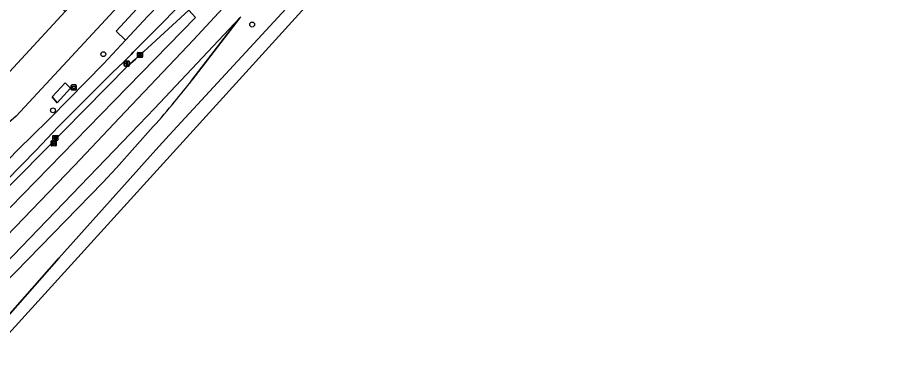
# Model space of a CAD drawing. Extents: x 159039 to 160102, y 381214 to 382524.
# Drawn here: x 159881 to 160054.2, y 381915.7 to 381984.8 of the extents above; entities that cross this region are included whole.
import ezdxf

# ---------------------------------------------------------------- set-up
doc = ezdxf.new("R2010")
doc.units = 0
for name, color, linetype in [('IMGEO_Afvalbak', 7, 'Continuous'), ('IMGEO_Berm_groen', 7, 'Continuous'), ('IMGEO_Berm_open', 7, 'Continuous'), ('IMGEO_Boom', 7, 'Continuous'), ('IMGEO_Fietspad_gesloten', 7, 'Continuous'), ('IMGEO_Groenvoorziening', 7, 'Continuous'), ('IMGEO_Kolk', 7, 'Continuous'), ('IMGEO_Lichtmast', 7, 'Continuous'), ('IMGEO_OVBaan_gesloten', 7, 'Continuous'), ('IMGEO_Pand', 7, 'Continuous'), ('IMGEO_Rijbaan_regionaal_gesloten', 7, 'Continuous'), ('IMGEO_Rioolput', 7, 'Continuous'), ('IMGEO_Voetpad_gesloten', 7, 'Continuous'), ('IMGEO_Voetpad_open', 7, 'Continuous')]:
    doc.layers.add(name, color=color, linetype=linetype)

msp = doc.modelspace()

# ---------------------------------------------------------------- linework, layer by layer
at = {"layer": 'IMGEO_Afvalbak'}
for p, q in [((159891.76, 381970.4), (159891.76, 381971.2)), ((159891.76, 381971.2), (159891.76, 381970.4)), ((159891.86, 381971.3), (159892.65, 381971.3)), ((159892.65, 381971.3), (159891.86, 381971.3)), ((159892.65, 381970.3), (159891.86, 381970.3)), ((159891.86, 381970.3), (159892.65, 381970.3)), ((159892.75, 381971.2), (159892.75, 381970.4)), ((159892.75, 381970.4), (159892.75, 381971.2))]:
    msp.add_line(p, q, dxfattribs=at)
msp.add_lwpolyline([(159891.9, 381971.01), (159892.61, 381971.01), (159892.46, 381970.54), (159892.05, 381970.54), (159891.9, 381971.01)], dxfattribs=at)
for centre, start, end in [((159891.86, 381971.2), 90, 180), ((159891.86, 381971.2), 90, 180), ((159891.86, 381970.4), 180, 270), ((159891.86, 381970.4), 180, 270), ((159892.65, 381971.2), 0, 90), ((159892.65, 381971.2), 360, 90), ((159892.65, 381970.4), 270, 0), ((159892.65, 381970.4), 270, 0)]:
    msp.add_arc(centre, 0.1, start, end, dxfattribs=at)
at = {"layer": 'IMGEO_Berm_groen'}
for points in [[(159872.23, 381917.29), (159889.26, 381936.65), (159908.64, 381958.35), (159911.31, 381961.24), (160037.04, 382097.49), (160041.89, 382102.52)], [(159990.03, 382078.41), (159950.77, 382036.14), (159933.77, 382017.91), (159919.34, 382002.23), (159917.28, 382000), (159900.73, 381982.05), (159902.58, 381980.24), (159907.09, 381985.09), (159918, 381996.38), (159953.37, 382034.52)], [(159980.23, 382059.42), (159955.48, 382032.38), (159920.98, 381995.1), (159909.83, 381983.54), (159907.16, 381980.87), (159904.56, 381978.26), (159904.16, 381977.84), (159903.77, 381977.41), (159902.25, 381975.96), (159903.09, 381975.1), (159904.59, 381976.49), (159915.27, 381986.29), (159923.52, 381993.91)], [(159925.65, 381984.95), (159925.48, 381984.72), (159915.86, 381972.24)], [(159908.15, 381962.96), (159900.82, 381954.75), (159898.08, 381951.78), (159868.07, 381921.06)]]:
    msp.add_lwpolyline(points, dxfattribs=at)
for centre, radius, start, end in [((159768.59, 382086.88), 186.64, 320.4136, 322.1007), ((159766, 382089.04), 190.01, 318.4324, 320.4124)]:
    msp.add_arc(centre, radius, start, end, dxfattribs=at)
at = {"layer": 'IMGEO_Berm_open'}
for points in [[(159903.09, 381975.1), (159902.25, 381975.96), (159899.91, 381973.73), (159889.15, 381962.89), (159884.77, 381958.26), (159857.89, 381930.86), (159857.8, 381930.77)], [(159858.67, 381930), (159877.23, 381948.93), (159903.09, 381975.1)]]:
    msp.add_lwpolyline(points, dxfattribs=at)
at = {"layer": 'IMGEO_Boom'}
for centre in [(159927.93, 381983.38), (159898.18, 381977.45), (159888.11, 381966.22)]:
    msp.add_circle(centre, 0.489, dxfattribs=at)
at = {"layer": 'IMGEO_Fietspad_gesloten'}
for points in [[(160031.18, 382122.76), (159998.12, 382086.85), (159997.11, 382086.01), (159989.67, 382076.05), (159983.09, 382067.55), (159979.99, 382063.83), (159976.52, 382059.95), (159953.37, 382034.52), (159918, 381996.38), (159907.09, 381985.09), (159902.58, 381980.24), (159898.25, 381975.59), (159887.59, 381964.74), (159883.55, 381960.71), (159881.67, 381958.93), (159861.37, 381938.18), (159856.48, 381933.23)], [(159884.77, 381958.26), (159889.15, 381962.89), (159899.91, 381973.73), (159902.25, 381975.96), (159903.77, 381977.41), (159904.16, 381977.84), (159904.56, 381978.26), (159907.16, 381980.87), (159909.83, 381983.54), (159920.98, 381995.1), (159955.48, 382032.38), (159980.23, 382059.42)], [(159854.83, 381927.53), (159857.8, 381930.77), (159857.89, 381930.86), (159884.77, 381958.26)]]:
    msp.add_lwpolyline(points, dxfattribs=at)
at = {"layer": 'IMGEO_Groenvoorziening'}
for points in [[(159921.05, 382058.67), (159916.91, 382051.81), (159924.82, 382044.47), (159926, 382045.8), (159928.92, 382043.14), (159930.52, 382044.87), (159938.29, 382037.7), (159926.36, 382024.77), (159914.42, 382011.84), (159903.49, 382000), (159902.48, 381998.91), (159890.54, 381985.98), (159878.6, 381973.05), (159870.84, 381980.21)], [(159880.76, 381965.04), (159913.05, 382000), (159945.92, 382035.58)]]:
    msp.add_lwpolyline(points, dxfattribs=at)
at = {"layer": 'IMGEO_Kolk'}
for p, q in [((159905, 381976.9), (159905, 381977.75)), ((159905.08, 381977.82), (159905.93, 381977.82)), ((159905.93, 381976.82), (159905.08, 381976.82)), ((159905.26, 381977.32), (159905.26, 381977.33)), ((159905.7, 381977.28), (159905.3, 381977.28)), ((159905.31, 381977.37), (159905.7, 381977.37)), ((159905.49, 381977.6), (159905.52, 381977.6)), ((159905.51, 381977.04), (159905.49, 381977.04)), ((159905.75, 381977.33), (159905.75, 381977.32)), ((159906.01, 381977.75), (159906.01, 381976.9)), ((159888.18, 381961.22), (159889.03, 381961.22)), ((159888.1, 381960.29), (159888.1, 381961.15)), ((159889.03, 381960.22), (159888.18, 381960.22)), ((159888.36, 381960.71), (159888.36, 381960.73)), ((159888.8, 381960.68), (159888.4, 381960.68)), ((159888.41, 381960.76), (159888.8, 381960.76)), ((159888.59, 381961), (159888.62, 381961)), ((159888.61, 381960.44), (159888.59, 381960.44)), ((159888.85, 381960.73), (159888.85, 381960.71)), ((159889.11, 381961.15), (159889.11, 381960.29))]:
    msp.add_line(p, q, dxfattribs=at)
for points in [[(159905, 381976.9), (159905, 381977.75)], [(159905.08, 381977.82), (159905.93, 381977.82)], [(159905.93, 381976.82), (159905.08, 381976.82)], [(159906.01, 381977.75), (159906.01, 381976.9)], [(159888.18, 381961.22), (159889.03, 381961.22)], [(159888.1, 381960.29), (159888.1, 381961.15)], [(159889.03, 381960.22), (159888.18, 381960.22)], [(159889.11, 381961.15), (159889.11, 381960.29)]]:
    msp.add_lwpolyline(points, dxfattribs=at)
for centre, radius, start, end in [((159905.08, 381977.75), 0.0765, 91.552, 178.448), ((159905.08, 381977.75), 0.0765, 91.552, 178.448), ((159905.08, 381976.9), 0.0765, 181.552, 268.448), ((159905.08, 381976.9), 0.0765, 181.552, 268.448), ((159905.3, 381977.33), 0.0403, 85.8775, 175.7526), ((159905.3, 381977.32), 0.0366, 178.938, 274.7102), ((159905.71, 381977.33), 0.0386, 1.7309, 96.639), ((159905.7, 381977.32), 0.043, 264.8664, 352.4533), ((159905.93, 381977.75), 0.0765, 1.552, 88.448), ((159905.93, 381977.75), 0.0765, 1.552, 88.448), ((159905.93, 381976.9), 0.0765, 271.552, 358.448), ((159905.93, 381976.9), 0.0765, 271.552, 358.448), ((159888.18, 381961.15), 0.0765, 91.552, 178.448), ((159888.18, 381961.15), 0.0765, 91.552, 178.448), ((159889.03, 381961.15), 0.0765, 1.552, 88.448), ((159889.03, 381961.15), 0.0765, 1.552, 88.448), ((159888.18, 381960.3), 0.0765, 181.552, 268.448), ((159888.18, 381960.3), 0.0765, 181.552, 268.448), ((159888.4, 381960.72), 0.0403, 85.8775, 175.7526), ((159888.4, 381960.71), 0.0366, 178.938, 274.7102), ((159888.81, 381960.73), 0.0386, 1.7309, 96.639), ((159888.8, 381960.72), 0.043, 264.8664, 352.4533), ((159889.03, 381960.3), 0.0765, 271.552, 358.448), ((159889.03, 381960.3), 0.0765, 271.552, 358.448)]:
    msp.add_arc(centre, radius, start, end, dxfattribs=at)
for centre, major_axis, ratio, start_param, end_param in [((159905.49, 381977.32), (-0.387, 0.002), 0.722429, 4.712389, 7.853982), ((159905.52, 381977.32), (-0.39, 0.002), 0.717154, 1.570796, 4.712389), ((159888.59, 381960.72), (-0.387, 0.002), 0.722429, 4.712389, 7.853982), ((159888.62, 381960.72), (-0.39, 0.002), 0.717154, 1.570796, 4.712389)]:
    msp.add_ellipse(centre, major_axis=major_axis, ratio=ratio, start_param=start_param, end_param=end_param, dxfattribs=at)
at = {"layer": 'IMGEO_Lichtmast'}
for p, q in [((159902.36, 381975.18), (159902.36, 381975.98)), ((159902.36, 381975.98), (159902.36, 381975.18)), ((159902.46, 381976.08), (159903.25, 381976.08)), ((159903.25, 381976.08), (159902.46, 381976.08)), ((159903.25, 381975.08), (159902.46, 381975.08)), ((159902.46, 381975.08), (159903.25, 381975.08)), ((159903.35, 381975.98), (159903.35, 381975.18)), ((159903.35, 381975.18), (159903.35, 381975.98))]:
    msp.add_line(p, q, dxfattribs=at)
msp.add_lwpolyline([(159902.78, 381975.96), (159902.93, 381975.96), (159902.93, 381975.21), (159902.78, 381975.21), (159902.78, 381975.96)], dxfattribs=at)
for centre, start, end in [((159902.46, 381975.98), 90, 180), ((159902.46, 381975.98), 90, 180), ((159902.46, 381975.18), 180, 270), ((159902.46, 381975.18), 180, 270), ((159903.25, 381975.98), 0, 90), ((159903.25, 381975.98), 360, 90), ((159903.25, 381975.18), 270, 0), ((159903.25, 381975.18), 270, 0)]:
    msp.add_arc(centre, 0.1, start, end, dxfattribs=at)
at = {"layer": 'IMGEO_OVBaan_gesloten'}
msp.add_lwpolyline([(159900.36, 381968.15), (159916.59, 381984.81), (159915.27, 381986.29), (159904.59, 381976.49), (159903.09, 381975.1), (159877.23, 381948.93), (159879.42, 381946.9), (159879.54, 381946.79)], close=True, dxfattribs=at)
at = {"layer": 'IMGEO_Pand'}
msp.add_lwpolyline([(159890.54, 381985.98), (159882.78, 381993.15), (159880.08, 381990.23), (159876.61, 381986.46), (159870.84, 381980.21), (159878.6, 381973.05)], close=True, dxfattribs=at)
at = {"layer": 'IMGEO_Rijbaan_regionaal_gesloten'}
for points in [[(159863.62, 381925.29), (159892.35, 381955.1), (159902.63, 381965.99), (159916.21, 381980.35), (159948.07, 382014.84), (159980.31, 382049.64), (160004.13, 382075.82), (160023.37, 382096.53), (160030.83, 382104.46), (160035.49, 382109.65), (160040.11, 382115.62), (160043.03, 382120.2), (160047.96, 382130.21), (160049.7, 382134.41), (160051.03, 382138.48)], [(160054.18, 382135.34), (160051.03, 382138.48), (160049.7, 382134.41), (160047.96, 382130.21), (160043.03, 382120.2), (160040.11, 382115.62), (160035.49, 382109.65), (160030.83, 382104.46), (160023.37, 382096.53), (160004.13, 382075.82), (159980.31, 382049.64), (159948.07, 382014.84), (159916.21, 381980.35), (159902.63, 381965.99), (159892.35, 381955.1), (159863.62, 381925.29), (159866.19, 381922.85), (159876.75, 381933.71), (159905.34, 381963.42), (159908.39, 381966.59), (159925.48, 381984.72), (159925.65, 381984.95)], [(159873.9, 381915.73), (160018.22, 382074.76), (160045.11, 382104.39), (160048.44, 382108.34)], [(160041.89, 382102.52), (160037.04, 382097.49), (159911.31, 381961.24), (159908.64, 381958.35), (159889.26, 381936.65), (159872.23, 381917.29), (159873.9, 381915.73)], [(159923.52, 381993.91), (159915.27, 381986.29), (159916.59, 381984.81), (159900.36, 381968.15), (159879.54, 381946.79)], [(159915.86, 381972.24), (159925.48, 381984.72), (159908.39, 381966.59), (159905.34, 381963.42), (159876.75, 381933.71), (159866.19, 381922.85), (159868.07, 381921.06), (159898.08, 381951.78)], [(159898.08, 381951.78), (159900.82, 381954.75), (159908.15, 381962.96)]]:
    msp.add_lwpolyline(points, dxfattribs=at)
for centre, radius, start, end in [((159768.59, 382086.88), 186.64, 320.4136, 322.1007), ((159766, 382089.04), 190.01, 318.4324, 320.4124)]:
    msp.add_arc(centre, radius, start, end, dxfattribs=at)
at = {"layer": 'IMGEO_Rioolput'}
for p, q in [((159887.75, 381959.2), (159887.75, 381960.05)), ((159887.82, 381960.12), (159888.67, 381960.12)), ((159888, 381959.62), (159888, 381959.63)), ((159888.44, 381959.58), (159888.04, 381959.58)), ((159888.05, 381959.67), (159888.45, 381959.67)), ((159888.23, 381959.9), (159888.26, 381959.9)), ((159888.49, 381959.63), (159888.49, 381959.62)), ((159888.75, 381960.05), (159888.75, 381959.2)), ((159888.67, 381959.12), (159887.82, 381959.12)), ((159888.26, 381959.34), (159888.23, 381959.34))]:
    msp.add_line(p, q, dxfattribs=at)
for points in [[(159887.75, 381959.2), (159887.75, 381960.05)], [(159887.82, 381960.12), (159888.67, 381960.12)], [(159888.75, 381960.05), (159888.75, 381959.2)], [(159888.67, 381959.12), (159887.82, 381959.12)]]:
    msp.add_lwpolyline(points, dxfattribs=at)
for centre, radius, start, end in [((159887.82, 381960.05), 0.0765, 91.552, 178.448), ((159887.82, 381960.05), 0.0765, 91.552, 178.448), ((159888.05, 381959.63), 0.0403, 85.8775, 175.7526), ((159888.04, 381959.62), 0.0366, 178.938, 274.7102), ((159888.45, 381959.62), 0.043, 264.8664, 352.4533), ((159888.45, 381959.63), 0.0386, 1.7309, 96.639), ((159888.67, 381960.05), 0.0765, 1.552, 88.448), ((159888.67, 381960.05), 0.0765, 1.552, 88.448), ((159887.82, 381959.2), 0.0765, 181.552, 268.448), ((159887.82, 381959.2), 0.0765, 181.552, 268.448), ((159888.67, 381959.2), 0.0765, 271.552, 358.448), ((159888.67, 381959.2), 0.0765, 271.552, 358.448)]:
    msp.add_arc(centre, radius, start, end, dxfattribs=at)
for centre, major_axis, ratio, start_param, end_param in [((159888.23, 381959.62), (-0.387, 0.002), 0.722429, 4.712389, 7.853982), ((159888.26, 381959.62), (-0.39, 0.002), 0.717154, 1.570796, 4.712389)]:
    msp.add_ellipse(centre, major_axis=major_axis, ratio=ratio, start_param=start_param, end_param=end_param, dxfattribs=at)
at = {"layer": 'IMGEO_Voetpad_gesloten'}
msp.add_lwpolyline([(159891.64, 381970.65), (159890.54, 381971.72), (159887.93, 381968.94), (159888.93, 381967.75)], close=True, dxfattribs=at)
at = {"layer": 'IMGEO_Voetpad_open'}
for points in [[(159988.73, 382080.05), (159987.49, 382080.56), (159984.99, 382077.73), (159984.86, 382077.58), (159982.76, 382075.36), (159982.61, 382075.17), (159978.15, 382070.38), (159952.03, 382042.23), (159946.21, 382035.84), (159945.92, 382035.58), (159913.05, 382000), (159880.76, 381965.04), (159869.72, 381955.56), (159862.07, 381947.42), (159861.97, 381947.31), (159856.52, 381941.45), (159851.21, 381935.75), (159849.49, 381933.9)], [(159856.48, 381933.23), (159861.37, 381938.18), (159881.67, 381958.93), (159883.55, 381960.71), (159887.59, 381964.74), (159898.25, 381975.59), (159902.58, 381980.24), (159900.73, 381982.05), (159917.28, 382000), (159919.34, 382002.23), (159933.77, 382017.91)]]:
    msp.add_lwpolyline(points, dxfattribs=at)
msp.add_lwpolyline([(159891.64, 381970.65), (159888.93, 381967.75), (159887.93, 381968.94), (159890.54, 381971.72)], close=True, dxfattribs=at)

doc.saveas('drawing.dxf')
